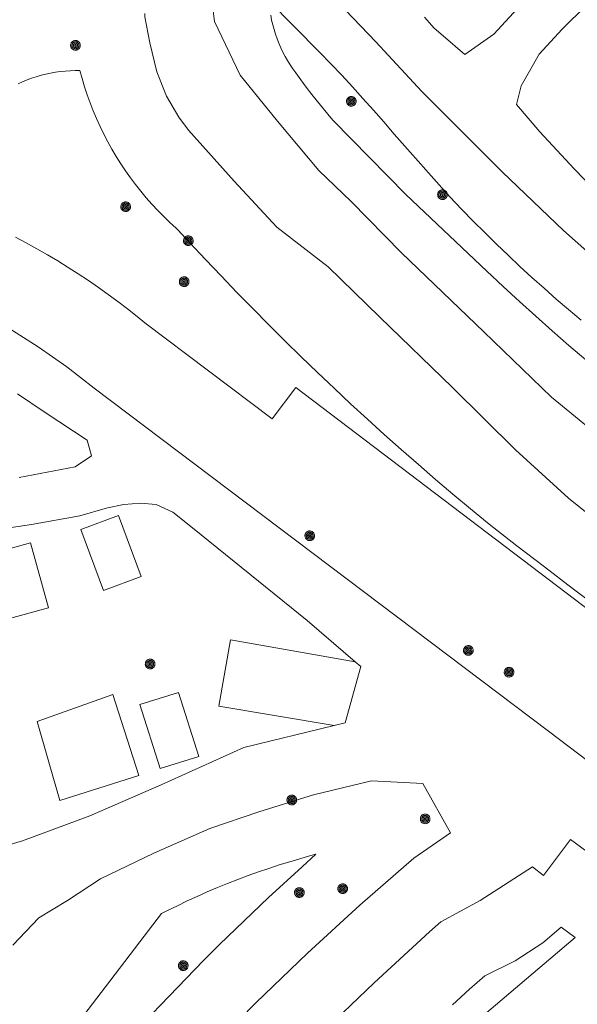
# Model space of a CAD drawing. Header units: metres. Extents: x 135779 to 137489, y 452643 to 455118.
# Tile 428 of 489: x 137249 to 137274, y 454371 to 454415. Entities that reach past the tile are written whole.
import ezdxf

# ---------------------------------------------------------------- set-up
doc = ezdxf.new("R2010")
doc.units = ezdxf.units.M
for name, color, linetype, lineweight in [('KTop_OTD_Onverhard', 15, 'Continuous', 13), ('KTop_VGO_Boom', 92, 'Continuous', 13), ('KTop_WGD_Voetpad', 251, 'Continuous', 13)]:
    doc.layers.add(name, color=color, linetype=linetype, lineweight=lineweight)

# ---------------------------------------------------------------- blocks, each defined once
blk = doc.blocks.new('VGO_Boom')
at = {"layer": 'KTop_VGO_Boom', "flags": 128}
for points in [[(0.215, 0), (0.214, 0.022), (0.21, 0.045), (0.204, 0.066), (0.196, 0.087), (0.186, 0.108), (0.174, 0.126), (0.16, 0.144), (0.144, 0.16), (0.126, 0.174), (0.107, 0.186), (0.087, 0.196), (0.066, 0.204), (0.045, 0.21), (0.022, 0.214), (-0.001, 0.215), (-0.023, 0.214), (-0.045, 0.21), (-0.067, 0.204), (-0.088, 0.196), (-0.108, 0.186), (-0.127, 0.174), (-0.144, 0.16), (-0.16, 0.144), (-0.174, 0.126), (-0.187, 0.107), (-0.197, 0.087), (-0.205, 0.066), (-0.211, 0.045), (-0.214, 0.022), (-0.215, -0.001), (-0.214, -0.023), (-0.211, -0.045), (-0.205, -0.067), (-0.197, -0.088), (-0.187, -0.108), (-0.174, -0.127), (-0.16, -0.144), (-0.144, -0.16), (-0.127, -0.174), (-0.108, -0.187), (-0.088, -0.197), (-0.067, -0.205), (-0.045, -0.211), (-0.023, -0.214), (0, -0.215), (0.022, -0.214), (0.045, -0.211), (0.066, -0.205), (0.087, -0.197), (0.108, -0.187), (0.126, -0.174), (0.144, -0.16), (0.16, -0.144), (0.174, -0.127), (0.186, -0.108), (0.196, -0.088), (0.204, -0.067), (0.21, -0.045), (0.214, -0.023), (0.215, -0.001)], [(0.155, 0), (0.154, 0.016), (0.152, 0.032), (0.147, 0.048), (0.142, 0.063), (0.134, 0.078), (0.125, 0.091), (0.115, 0.104), (0.104, 0.115), (0.091, 0.125), (0.077, 0.134), (0.063, 0.142), (0.048, 0.147), (0.032, 0.152), (0.016, 0.154), (-0.001, 0.155), (-0.017, 0.154), (-0.033, 0.152), (-0.048, 0.147), (-0.064, 0.142), (-0.078, 0.134), (-0.092, 0.125), (-0.104, 0.115), (-0.116, 0.104), (-0.126, 0.091), (-0.135, 0.077), (-0.142, 0.063), (-0.148, 0.048), (-0.152, 0.032), (-0.155, 0.016), (-0.155, -0.001), (-0.155, -0.017), (-0.152, -0.033), (-0.148, -0.048), (-0.142, -0.064), (-0.135, -0.078), (-0.126, -0.092), (-0.116, -0.104), (-0.104, -0.116), (-0.092, -0.126), (-0.078, -0.135), (-0.064, -0.142), (-0.048, -0.148), (-0.033, -0.152), (-0.017, -0.155), (0, -0.155), (0.016, -0.155), (0.032, -0.152), (0.048, -0.148), (0.063, -0.142), (0.078, -0.135), (0.091, -0.126), (0.104, -0.116), (0.115, -0.104), (0.125, -0.092), (0.134, -0.078), (0.142, -0.064), (0.147, -0.048), (0.152, -0.033), (0.154, -0.017), (0.155, -0.001)], [(0.095, 0), (0.094, 0.01), (0.093, 0.02), (0.09, 0.029), (0.087, 0.039), (0.082, 0.048), (0.077, 0.056), (0.071, 0.064), (0.064, 0.071), (0.056, 0.077), (0.047, 0.082), (0.039, 0.087), (0.029, 0.09), (0.02, 0.093), (0.01, 0.094), (-0.001, 0.095), (-0.01, 0.094), (-0.02, 0.093), (-0.03, 0.09), (-0.039, 0.087), (-0.048, 0.082), (-0.056, 0.077), (-0.064, 0.071), (-0.071, 0.064), (-0.077, 0.056), (-0.083, 0.047), (-0.087, 0.039), (-0.091, 0.029), (-0.093, 0.02), (-0.095, 0.01), (-0.095, -0.001), (-0.095, -0.01), (-0.093, -0.02), (-0.091, -0.03), (-0.087, -0.039), (-0.083, -0.048), (-0.077, -0.056), (-0.071, -0.064), (-0.064, -0.071), (-0.056, -0.077), (-0.048, -0.083), (-0.039, -0.087), (-0.03, -0.091), (-0.02, -0.093), (-0.01, -0.095), (0, -0.095), (0.01, -0.095), (0.02, -0.093), (0.029, -0.091), (0.039, -0.087), (0.048, -0.083), (0.056, -0.077), (0.064, -0.071), (0.071, -0.064), (0.077, -0.056), (0.082, -0.048), (0.087, -0.039), (0.09, -0.03), (0.093, -0.02), (0.094, -0.01), (0.095, -0.001)], [(0.035, 0), (0.035, 0.004), (0.034, 0.007), (0.033, 0.011), (0.032, 0.014), (0.03, 0.018), (0.028, 0.021), (0.026, 0.023), (0.023, 0.026), (0.021, 0.028), (0.017, 0.03), (0.014, 0.032), (0.011, 0.033), (0.007, 0.034), (0.004, 0.035), (-0.001, 0.035), (-0.004, 0.035), (-0.008, 0.034), (-0.011, 0.033), (-0.015, 0.032), (-0.018, 0.03), (-0.021, 0.028), (-0.024, 0.026), (-0.027, 0.023), (-0.029, 0.021), (-0.031, 0.017), (-0.032, 0.014), (-0.034, 0.011), (-0.035, 0.007), (-0.035, 0.004), (-0.035, -0.001), (-0.035, -0.004), (-0.035, -0.008), (-0.034, -0.011), (-0.032, -0.015), (-0.031, -0.018), (-0.029, -0.021), (-0.027, -0.024), (-0.024, -0.027), (-0.021, -0.029), (-0.018, -0.031), (-0.015, -0.032), (-0.011, -0.034), (-0.008, -0.035), (-0.004, -0.035), (0, -0.035), (0.004, -0.035), (0.007, -0.035), (0.011, -0.034), (0.014, -0.032), (0.018, -0.031), (0.021, -0.029), (0.023, -0.027), (0.026, -0.024), (0.028, -0.021), (0.03, -0.018), (0.032, -0.015), (0.033, -0.011), (0.034, -0.008), (0.035, -0.004), (0.035, 0)]]:
    blk.add_lwpolyline(points, dxfattribs=at)

msp = doc.modelspace()

# ---------------------------------------------------------------- linework, layer by layer
at = {"layer": 'KTop_OTD_Onverhard', "flags": 128}
for points in [[(137274.107, 454401.617), (137273.551, 454402.084), (137273.001, 454402.557), (137272.457, 454403.036), (137271.917, 454403.521), (137271.383, 454404.012), (137270.854, 454404.508), (137270.33, 454405.01), (137269.813, 454405.518), (137269.3, 454406.032), (137268.793, 454406.551), (137268.256, 454407.115), (137265.767, 454409.91), (137265.3, 454410.455), (137264.839, 454410.982), (137264.373, 454411.504), (137263.901, 454412.022), (137263.425, 454412.535), (137262.943, 454413.043), (137262.456, 454413.546), (137260.172, 454415.858)], [(137260.255, 454415.213), (137260.298, 454415.001), (137260.349, 454414.79), (137260.406, 454414.58), (137260.471, 454414.374), (137260.544, 454414.169), (137260.623, 454413.967), (137260.71, 454413.768), (137260.803, 454413.573), (137260.904, 454413.38), (137261.011, 454413.192), (137261.124, 454413.007), (137261.244, 454412.826), (137261.37, 454412.65), (137261.598, 454412.336), (137261.842, 454412.008), (137262.092, 454411.684), (137262.346, 454411.364), (137262.605, 454411.047), (137262.87, 454410.732), (137263.05, 454410.519), (137266.29, 454407.216), (137269.899, 454403.8), (137270.627, 454403.121), (137271.355, 454402.453), (137272.088, 454401.791), (137272.826, 454401.135), (137273.57, 454400.485), (137274.318, 454399.841)], [(137274.961, 454388.729), (137273.719, 454389.665), (137272.481, 454390.607), (137271.247, 454391.554), (137270.004, 454392.516), (137269.167, 454393.206), (137268.388, 454393.857), (137267.615, 454394.514), (137266.846, 454395.177), (137266.083, 454395.846), (137265.325, 454396.521), (137264.573, 454397.202), (137263.825, 454397.889), (137263.083, 454398.581), (137262.346, 454399.279), (137261.615, 454399.983), (137260.889, 454400.692), (137260.169, 454401.407), (137259.454, 454402.128), (137258.745, 454402.854), (137258.042, 454403.586), (137257.344, 454404.322), (137256.652, 454405.065), (137256.114, 454405.651), (137256.037, 454405.717), (137255.756, 454405.973), (137255.481, 454406.237), (137255.214, 454406.508), (137254.954, 454406.786), (137254.702, 454407.071), (137254.458, 454407.363), (137254.221, 454407.662), (137253.993, 454407.966), (137253.773, 454408.277), (137253.562, 454408.593), (137253.359, 454408.915), (137253.165, 454409.243), (137252.98, 454409.576), (137252.804, 454409.913), (137252.637, 454410.255), (137252.48, 454410.602), (137252.332, 454410.952), (137252.193, 454411.307), (137252.064, 454411.665), (137251.945, 454412.026), (137251.836, 454412.391), (137251.74, 454412.746), (137251.52, 454412.748), (137251.301, 454412.741), (137251.082, 454412.726), (137250.864, 454412.704), (137250.646, 454412.673), (137250.43, 454412.635), (137250.216, 454412.589), (137250.003, 454412.535), (137249.793, 454412.473), (137249.584, 454412.404), (137249.379, 454412.327), (137249.176, 454412.243), (137248.977, 454412.151)], [(137248.869, 454405.317), (137249.346, 454405.063), (137249.819, 454404.801), (137250.287, 454404.532), (137250.752, 454404.255), (137251.211, 454403.971), (137251.666, 454403.679), (137252.117, 454403.381), (137252.562, 454403.075), (137253.003, 454402.762), (137253.439, 454402.442), (137253.869, 454402.115), (137254.294, 454401.782), (137254.641, 454401.501), (137260.323, 454397.217), (137261.377, 454398.606), (137272.275, 454390.341), (137282.419, 454382.647), (137285.667, 454380.192), (137288.942, 454377.725), (137294.895, 454372.928)], [(137253.468, 454392.895), (137254.471, 454390.18), (137252.787, 454389.558), (137251.784, 454392.273), (137253.468, 454392.895)], [(137249.539, 454391.686), (137250.333, 454388.783), (137248.432, 454388.26), (137247.637, 454391.163), (137249.539, 454391.686)], [(137263.093, 454383.539), (137257.938, 454384.405), (137258.454, 454387.361), (137264.023, 454386.379)], [(137253.209, 454384.915), (137254.375, 454381.309), (137250.84, 454380.191), (137249.827, 454383.717), (137253.209, 454384.915)], [(137254.421, 454384.471), (137256.136, 454385.015), (137257.044, 454382.156), (137255.328, 454381.611), (137254.421, 454384.471)], [(137253.048, 454368.681), (137257.251, 454373.06), (137257.971, 454373.77), (137260.164, 454375.868), (137261.653, 454377.238), (137262.27, 454377.792), (137262.045, 454377.732), (137261.103, 454377.462), (137260.635, 454377.316), (137260.17, 454377.164), (137259.706, 454377.006), (137259.245, 454376.84), (137258.787, 454376.668), (137258.33, 454376.49), (137257.877, 454376.305), (137257.426, 454376.113), (137256.978, 454375.915), (137256.533, 454375.71), (137256.091, 454375.499), (137255.652, 454375.282), (137255.388, 454375.147), (137254.41, 454373.887), (137253.069, 454372.126), (137251.719, 454370.365)], [(137269.806, 454370.644), (137273.843, 454374.077), (137273.219, 454374.534), (137272.397, 454373.835), (137271.174, 454373.044), (137269.807, 454372.37), (137269.134, 454371.77), (137268.374, 454371.081)]]:
    msp.add_lwpolyline(points, dxfattribs=at)
at = {"layer": 'KTop_WGD_Voetpad', "flags": 128}
for points in [[(137267.125, 454415.132), (137267.545, 454414.645), (137267.95, 454414.297), (137268.925, 454413.46), (137270.218, 454414.37), (137272.139, 454416.467)], [(137257.635, 454415.893), (137257.747, 454414.936), (137258.892, 454412.549), (137260.557, 454410.491), (137262.411, 454408.287), (137263.846, 454406.91), (137266.101, 454404.624), (137269.774, 454401.095), (137272.795, 454398.187), (137275.917, 454395.622), (137279.587, 454392.586), (137282.508, 454390.356), (137285.857, 454387.891), (137289.253, 454385.49), (137289.998, 454385.077), (137290.779, 454384.736), (137291.588, 454384.47), (137291.79, 454384.424), (137291.834, 454384.414)], [(137274.342, 454415.651), (137273.262, 454414.589), (137272.24, 454413.472), (137271.44, 454412.059), (137271.229, 454411.23), (137272.274, 454410.021), (137273.801, 454408.366), (137275.555, 454406.546), (137276.828, 454405.19), (137277.755, 454404.385), (137278.828, 454403.855), (137281.474, 454403.063), (137281.5, 454402.705), (137283.845, 454402.019), (137284.038, 454402.56), (137286.382, 454401.7)], [(137293.566, 454379.384), (137290.104, 454381.855), (137284.127, 454385.352), (137280.156, 454388.278), (137276.188, 454391.564), (137273.548, 454393.674), (137271.177, 454395.837), (137268.374, 454398.608), (137265.108, 454401.758), (137262.822, 454403.987), (137260.523, 454405.768), (137258.628, 454407.811), (137256.593, 454410.084), (137256.161, 454410.673), (137255.6, 454411.599), (137255.174, 454412.694), (137254.866, 454413.979), (137254.642, 454415.139), (137254.644, 454415.29)], [(137288.619, 454399.475), (137288.244, 454399.473), (137285.108, 454399.672), (137280.191, 454400.685), (137277.337, 454402.227), (137276.766, 454402.676), (137275.022, 454404.116), (137273.33, 454405.616), (137270.598, 454408.218), (137267.009, 454411.811), (137264.954, 454414.028), (137263.596, 454415.442)], [(137240.912, 454405.267), (137241.588, 454404.876), (137244.392, 454403.309), (137245.819, 454402.695), (137247.212, 454402.008), (137248.567, 454401.251), (137249.882, 454400.424), (137251.153, 454399.531), (137252.37, 454398.579), (137272.662, 454383.278), (137284.048, 454374.65), (137288.896, 454371.007), (137291.5, 454369.196)], [(137249.026, 454394.603), (137251.521, 454395.069), (137252.249, 454395.557), (137252.06, 454396.264), (137250.184, 454397.501), (137248.957, 454398.335)], [(137264.023, 454386.379), (137261.88, 454388.212), (137256.767, 454392.35), (137255.887, 454393.055), (137255.145, 454393.392), (137254.44, 454393.454), (137253.706, 454393.398), (137252.971, 454393.237), (137251.737, 454392.887), (137249.573, 454392.497), (137246.977, 454392.113), (137246.697, 454392.096)], [(137263.093, 454383.539), (137263.585, 454383.659), (137264.275, 454386.163), (137264.023, 454386.379)], [(137211.995, 454381.499), (137212.907, 454381.493), (137216.361, 454381.485), (137220.127, 454381.002), (137221.308, 454380.902), (137223.74, 454380.616), (137226.16, 454380.251), (137229.405, 454379.371), (137231.248, 454378.863), (137231.818, 454378.71), (137233.683, 454378.207), (137236.117, 454377.791), (137239.193, 454377.541), (137241.829, 454377.226), (137243.644, 454377.184), (137245.155, 454377.343), (137246.943, 454377.742), (137249.17, 454378.396), (137252.179, 454379.512), (137255.368, 454380.89), (137259.053, 454382.55), (137263.093, 454383.539)], [(137247.809, 454358.047), (137249.3, 454359.711), (137253.678, 454364.965), (137257.362, 454368.895), (137259.598, 454371.163), (137261.891, 454373.374), (137264.238, 454375.528), (137266.638, 454377.621), (137268.28, 454378.752), (137267.05, 454380.952), (137264.758, 454381.068), (137262.168, 454380.45), (137259.726, 454379.681), (137257.54, 454378.947), (137255.037, 454377.842), (137252.655, 454376.704), (137251.188, 454375.73), (137249.904, 454374.951), (137248.747, 454373.744)], [(137272.406, 454368.808), (137276.212, 454371.628), (137277.56, 454373.454), (137275.979, 454374.581), (137276.381, 454375.129), (137277.002, 454375.976), (137273.636, 454378.445), (137272.43, 454376.84), (137271.948, 454377.237), (137269.61, 454375.724), (137267.845, 454374.774), (137267.342, 454374.326), (137264.87, 454372.062), (137262.452, 454369.739)]]:
    msp.add_lwpolyline(points, dxfattribs=at)

# ---------------------------------------------------------------- block references
at = {"layer": 'KTop_VGO_Boom'}
for p in [(137251.54, 454413.875), (137263.854, 454411.377), (137267.923, 454407.214), (137253.782, 454406.675), (137256.578, 454405.159), (137256.392, 454403.332), (137261.999, 454391.999), (137269.076, 454386.885), (137254.874, 454386.278), (137270.897, 454385.914), (137261.196, 454380.213), (137267.151, 454379.372), (137263.47, 454376.258), (137261.535, 454376.085), (137256.351, 454372.822)]:
    msp.add_blockref('VGO_Boom', p, dxfattribs=at)

doc.saveas('drawing.dxf')
